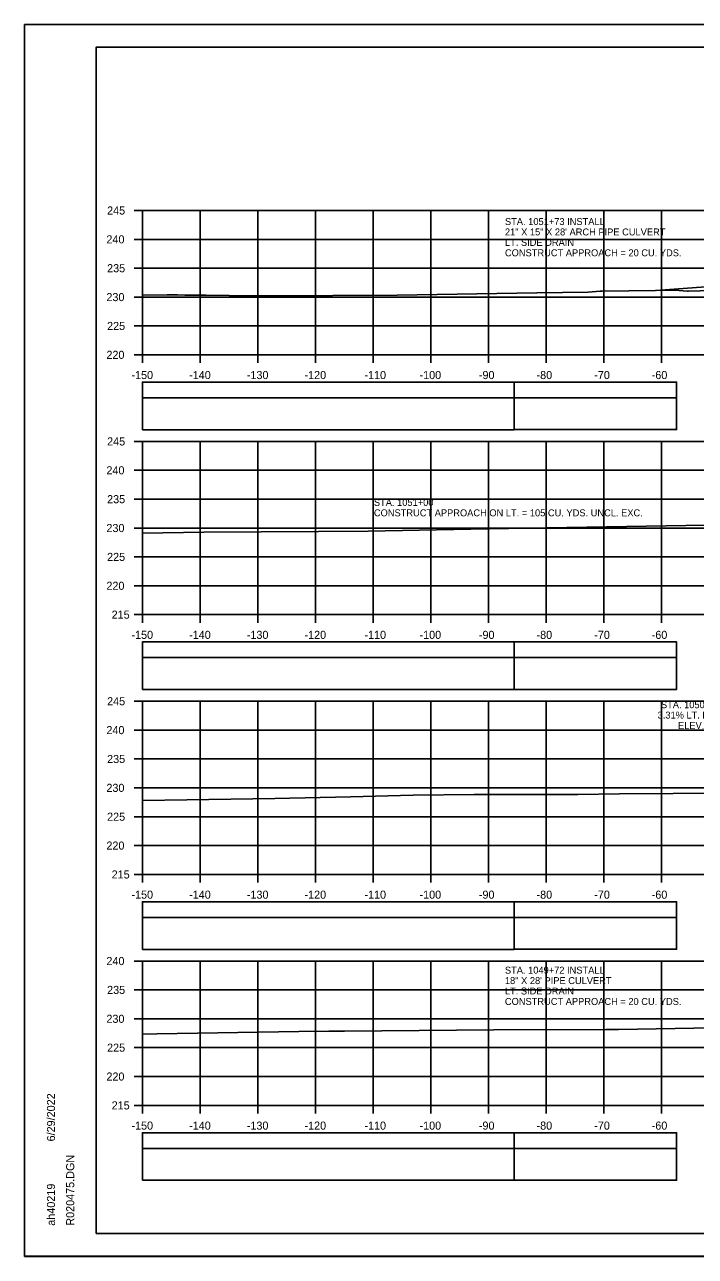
# Model space of a CAD drawing. Extents: x 1386544 to 1388153, y 379785 to 390999.
# Drawn here: x 1387189.3 to 1387305.6, y 387585.5 to 387798.9 of the extents above; entities that cross this region are included whole.
import ezdxf

# ---------------------------------------------------------------- set-up
doc = ezdxf.new("R2010")
doc.units = 0
for name, color, linetype in [('R_Axis', 7, 'Continuous'), ('R_Axis Annot', 7, 'Continuous'), ('R_Border', 7, 'Continuous'), ('R_Drive', 7, 'Continuous'), ('R_Exist Surface', 7, 'Continuous'), ('R_Grid', 7, 'Continuous'), ('R_No Plot', 7, 'Continuous'), ('R_Striping', 7, 'Continuous'), ('R_Xsect Elev', 7, 'Continuous')]:
    doc.layers.add(name, color=color, linetype=linetype)

msp = doc.modelspace()

# ---------------------------------------------------------------- linework, layer by layer
at = {"layer": 'R_Axis'}
for p, q in [((1387208.28, 387766.68), (1387209.68, 387766.68)), ((1387209.68, 387741.68), (1387209.68, 387766.68)), ((1387208.28, 387761.68), (1387209.68, 387761.68)), ((1387208.28, 387756.68), (1387209.68, 387756.68)), ((1387208.28, 387751.68), (1387209.68, 387751.68)), ((1387208.28, 387746.68), (1387209.68, 387746.68)), ((1387208.28, 387741.68), (1387209.68, 387741.68)), ((1387209.68, 387741.68), (1387509.68, 387741.68)), ((1387209.68, 387740.28), (1387209.68, 387741.68)), ((1387219.68, 387740.28), (1387219.68, 387741.68)), ((1387229.68, 387740.28), (1387229.68, 387741.68)), ((1387239.68, 387740.28), (1387239.68, 387741.68)), ((1387249.68, 387740.28), (1387249.68, 387741.68)), ((1387259.68, 387740.28), (1387259.68, 387741.68)), ((1387269.68, 387740.28), (1387269.68, 387741.68)), ((1387279.68, 387740.28), (1387279.68, 387741.68)), ((1387289.68, 387740.28), (1387289.68, 387741.68)), ((1387299.68, 387740.28), (1387299.68, 387741.68)), ((1387208.28, 387726.68), (1387209.68, 387726.68)), ((1387209.68, 387696.68), (1387209.68, 387726.68)), ((1387208.28, 387721.68), (1387209.68, 387721.68)), ((1387208.28, 387716.68), (1387209.68, 387716.68)), ((1387208.28, 387711.68), (1387209.68, 387711.68)), ((1387208.28, 387706.68), (1387209.68, 387706.68)), ((1387208.28, 387701.68), (1387209.68, 387701.68)), ((1387208.28, 387696.68), (1387209.68, 387696.68)), ((1387209.68, 387696.68), (1387509.68, 387696.68)), ((1387209.68, 387695.28), (1387209.68, 387696.68)), ((1387219.68, 387695.28), (1387219.68, 387696.68)), ((1387229.68, 387695.28), (1387229.68, 387696.68)), ((1387239.68, 387695.28), (1387239.68, 387696.68)), ((1387249.68, 387695.28), (1387249.68, 387696.68)), ((1387259.68, 387695.28), (1387259.68, 387696.68)), ((1387269.68, 387695.28), (1387269.68, 387696.68)), ((1387279.68, 387695.28), (1387279.68, 387696.68)), ((1387289.68, 387695.28), (1387289.68, 387696.68)), ((1387299.68, 387695.28), (1387299.68, 387696.68)), ((1387208.28, 387681.68), (1387209.68, 387681.68)), ((1387209.68, 387651.68), (1387209.68, 387681.68)), ((1387208.28, 387676.68), (1387209.68, 387676.68)), ((1387208.28, 387671.68), (1387209.68, 387671.68)), ((1387208.28, 387666.68), (1387209.68, 387666.68)), ((1387208.28, 387661.68), (1387209.68, 387661.68)), ((1387208.28, 387656.68), (1387209.68, 387656.68)), ((1387208.28, 387651.68), (1387209.68, 387651.68)), ((1387209.68, 387651.68), (1387509.68, 387651.68)), ((1387209.68, 387650.28), (1387209.68, 387651.68)), ((1387219.68, 387650.28), (1387219.68, 387651.68)), ((1387229.68, 387650.28), (1387229.68, 387651.68)), ((1387239.68, 387650.28), (1387239.68, 387651.68)), ((1387249.68, 387650.28), (1387249.68, 387651.68)), ((1387259.68, 387650.28), (1387259.68, 387651.68)), ((1387269.68, 387650.28), (1387269.68, 387651.68)), ((1387279.68, 387650.28), (1387279.68, 387651.68)), ((1387289.68, 387650.28), (1387289.68, 387651.68)), ((1387299.68, 387650.28), (1387299.68, 387651.68)), ((1387208.28, 387636.68), (1387209.68, 387636.68)), ((1387209.68, 387611.68), (1387209.68, 387636.68)), ((1387208.28, 387631.68), (1387209.68, 387631.68)), ((1387208.28, 387626.68), (1387209.68, 387626.68)), ((1387208.28, 387621.68), (1387209.68, 387621.68)), ((1387208.28, 387616.68), (1387209.68, 387616.68)), ((1387208.28, 387611.68), (1387209.68, 387611.68)), ((1387209.68, 387611.68), (1387509.68, 387611.68)), ((1387209.68, 387610.28), (1387209.68, 387611.68)), ((1387219.68, 387610.28), (1387219.68, 387611.68)), ((1387229.68, 387610.28), (1387229.68, 387611.68)), ((1387239.68, 387610.28), (1387239.68, 387611.68)), ((1387249.68, 387610.28), (1387249.68, 387611.68)), ((1387259.68, 387610.28), (1387259.68, 387611.68)), ((1387269.68, 387610.28), (1387269.68, 387611.68)), ((1387279.68, 387610.28), (1387279.68, 387611.68)), ((1387289.68, 387610.28), (1387289.68, 387611.68)), ((1387299.68, 387610.28), (1387299.68, 387611.68))]:
    msp.add_line(p, q, dxfattribs=at)
at = {"layer": 'R_Axis Annot'}
for points in [[(1387209.68, 387734.24), (1387274.11, 387734.24), (1387274.11, 387736.95), (1387209.68, 387736.95)], [(1387209.68, 387728.71), (1387274.11, 387728.71), (1387274.11, 387734.24), (1387209.68, 387734.24)], [(1387209.68, 387689.24), (1387274.11, 387689.24), (1387274.11, 387691.95), (1387209.68, 387691.95)], [(1387209.68, 387683.71), (1387274.11, 387683.71), (1387274.11, 387689.24), (1387209.68, 387689.24)], [(1387209.68, 387644.24), (1387274.11, 387644.24), (1387274.11, 387646.95), (1387209.68, 387646.95)], [(1387209.68, 387638.71), (1387274.11, 387638.71), (1387274.11, 387644.24), (1387209.68, 387644.24)], [(1387209.68, 387604.24), (1387274.11, 387604.24), (1387274.11, 387606.95), (1387209.68, 387606.95)], [(1387209.68, 387598.71), (1387274.11, 387598.71), (1387274.11, 387604.24), (1387209.68, 387604.24)]]:
    msp.add_lwpolyline(points, close=True, dxfattribs=at)
at = {"layer": 'R_Border'}
for p, q in [((1387201.68, 387794.97), (1387517.86, 387794.97)), ((1387201.68, 387589.51), (1387201.68, 387794.97)), ((1387201.68, 387589.51), (1387201.68, 387589.51)), ((1387517.86, 387589.51), (1387201.68, 387589.51))]:
    msp.add_line(p, q, dxfattribs=at)
at = {"layer": 'R_Drive'}
msp.add_line((1387323.68, 387754.64), (1387298.73, 387752.84), dxfattribs=at)
at = {"layer": 'R_Exist Surface'}
for points in [[(1387209.68, 387752.04), (1387213.96, 387752.06), (1387215.5, 387752.07), (1387215.77, 387752.06), (1387217.03, 387752.04), (1387220.77, 387751.99), (1387228.7, 387751.87), (1387231.49, 387751.87), (1387253.85, 387752.04), (1387278.04, 387752.39), (1387286.94, 387752.51), (1387289.05, 387752.69), (1387289.39, 387752.71), (1387298.63, 387752.84), (1387302.01, 387752.88), (1387304.19, 387752.72), (1387304.36, 387752.71), (1387350.38, 387754.03)], [(1387209.68, 387710.8), (1387220.32, 387710.94), (1387240.2, 387711.09), (1387248.84, 387711.15), (1387266.64, 387711.51), (1387276.41, 387711.65), (1387307.36, 387712.15)], [(1387209.68, 387664.5), (1387217.38, 387664.59), (1387232.62, 387664.82), (1387245.74, 387665.14), (1387256.61, 387665.41), (1387267.18, 387665.5), (1387274.25, 387665.52), (1387285.15, 387665.54), (1387292.41, 387665.66), (1387301.7, 387665.7), (1387318.11, 387665.79)], [(1387209.68, 387624.02), (1387212.18, 387624.06), (1387236.79, 387624.46), (1387242.01, 387624.54), (1387242.73, 387624.56), (1387244.73, 387624.56), (1387270.59, 387624.78), (1387290.04, 387624.84), (1387292.2, 387624.84), (1387308.57, 387625.13)]]:
    msp.add_lwpolyline(points, dxfattribs=at)
at = {"layer": 'R_Grid'}
for p, q in [((1387209.68, 387766.68), (1387509.68, 387766.68)), ((1387209.68, 387741.68), (1387209.68, 387766.68)), ((1387219.68, 387741.68), (1387219.68, 387766.68)), ((1387229.68, 387741.68), (1387229.68, 387766.68)), ((1387239.68, 387741.68), (1387239.68, 387766.68)), ((1387249.68, 387741.68), (1387249.68, 387766.68)), ((1387259.68, 387741.68), (1387259.68, 387766.68)), ((1387269.68, 387741.68), (1387269.68, 387766.68)), ((1387279.68, 387741.68), (1387279.68, 387766.68)), ((1387289.68, 387741.68), (1387289.68, 387766.68)), ((1387299.68, 387741.68), (1387299.68, 387766.68)), ((1387209.68, 387761.68), (1387509.68, 387761.68)), ((1387209.68, 387756.68), (1387509.68, 387756.68)), ((1387209.68, 387751.68), (1387509.68, 387751.68)), ((1387209.68, 387746.68), (1387509.68, 387746.68)), ((1387209.68, 387741.68), (1387509.68, 387741.68)), ((1387209.68, 387726.68), (1387509.68, 387726.68)), ((1387209.68, 387696.68), (1387209.68, 387726.68)), ((1387219.68, 387696.68), (1387219.68, 387726.68)), ((1387229.68, 387696.68), (1387229.68, 387726.68)), ((1387239.68, 387696.68), (1387239.68, 387726.68)), ((1387249.68, 387696.68), (1387249.68, 387726.68)), ((1387259.68, 387696.68), (1387259.68, 387726.68)), ((1387269.68, 387696.68), (1387269.68, 387726.68)), ((1387279.68, 387696.68), (1387279.68, 387726.68)), ((1387289.68, 387696.68), (1387289.68, 387726.68)), ((1387299.68, 387696.68), (1387299.68, 387726.68)), ((1387209.68, 387721.68), (1387509.68, 387721.68)), ((1387209.68, 387716.68), (1387509.68, 387716.68)), ((1387209.68, 387711.68), (1387509.68, 387711.68)), ((1387209.68, 387706.68), (1387509.68, 387706.68)), ((1387209.68, 387701.68), (1387509.68, 387701.68)), ((1387209.68, 387696.68), (1387509.68, 387696.68)), ((1387209.68, 387681.68), (1387509.68, 387681.68)), ((1387209.68, 387651.68), (1387209.68, 387681.68)), ((1387219.68, 387651.68), (1387219.68, 387681.68)), ((1387229.68, 387651.68), (1387229.68, 387681.68)), ((1387239.68, 387651.68), (1387239.68, 387681.68)), ((1387249.68, 387651.68), (1387249.68, 387681.68)), ((1387259.68, 387651.68), (1387259.68, 387681.68)), ((1387269.68, 387651.68), (1387269.68, 387681.68)), ((1387279.68, 387651.68), (1387279.68, 387681.68)), ((1387289.68, 387651.68), (1387289.68, 387681.68)), ((1387299.68, 387651.68), (1387299.68, 387681.68)), ((1387209.68, 387676.68), (1387509.68, 387676.68)), ((1387209.68, 387671.68), (1387509.68, 387671.68)), ((1387209.68, 387666.68), (1387509.68, 387666.68)), ((1387209.68, 387661.68), (1387509.68, 387661.68)), ((1387209.68, 387656.68), (1387509.68, 387656.68)), ((1387209.68, 387651.68), (1387509.68, 387651.68)), ((1387209.68, 387636.68), (1387509.68, 387636.68)), ((1387209.68, 387611.68), (1387209.68, 387636.68)), ((1387219.68, 387611.68), (1387219.68, 387636.68)), ((1387229.68, 387611.68), (1387229.68, 387636.68)), ((1387239.68, 387611.68), (1387239.68, 387636.68)), ((1387249.68, 387611.68), (1387249.68, 387636.68)), ((1387259.68, 387611.68), (1387259.68, 387636.68)), ((1387269.68, 387611.68), (1387269.68, 387636.68)), ((1387279.68, 387611.68), (1387279.68, 387636.68)), ((1387289.68, 387611.68), (1387289.68, 387636.68)), ((1387299.68, 387611.68), (1387299.68, 387636.68)), ((1387209.68, 387631.68), (1387509.68, 387631.68)), ((1387209.68, 387626.68), (1387509.68, 387626.68)), ((1387209.68, 387621.68), (1387509.68, 387621.68)), ((1387209.68, 387616.68), (1387509.68, 387616.68)), ((1387209.68, 387611.68), (1387509.68, 387611.68))]:
    msp.add_line(p, q, dxfattribs=at)
at = {"layer": 'R_No Plot'}
for p, q in [((1387189.28, 387798.87), (1387522.61, 387798.87)), ((1387189.28, 387585.54), (1387522.61, 387585.54))]:
    msp.add_line(p, q, dxfattribs=at)
for points in [[(1387189.27, 387798.87), (1387522.61, 387798.87), (1387522.61, 387585.53), (1387189.27, 387585.53)], [(1387435.6, 387794.97), (1387455.22, 387794.97), (1387455.22, 387785.09), (1387471.33, 387785.09), (1387494.53, 387785.09), (1387494.53, 387760.76), (1387517.86, 387760.76), (1387517.86, 387589.51), (1387201.68, 387589.51), (1387201.68, 387794.97)]]:
    msp.add_lwpolyline(points, close=True, dxfattribs=at)
at = {"layer": 'R_Striping'}
for points in [[(1387274.11, 387734.24), (1387302.3, 387734.24), (1387302.3, 387736.95), (1387274.11, 387736.95)], [(1387274.11, 387728.72), (1387302.3, 387728.72), (1387302.3, 387734.24), (1387274.11, 387734.24)], [(1387274.11, 387689.24), (1387302.3, 387689.24), (1387302.3, 387691.95), (1387274.11, 387691.95)], [(1387274.11, 387683.72), (1387302.3, 387683.72), (1387302.3, 387689.24), (1387274.11, 387689.24)], [(1387274.11, 387644.24), (1387302.3, 387644.24), (1387302.3, 387646.95), (1387274.11, 387646.95)], [(1387274.11, 387638.72), (1387302.3, 387638.72), (1387302.3, 387644.24), (1387274.11, 387644.24)], [(1387274.11, 387604.24), (1387302.3, 387604.24), (1387302.3, 387606.95), (1387274.11, 387606.95)], [(1387274.11, 387598.72), (1387302.3, 387598.72), (1387302.3, 387604.24), (1387274.11, 387604.24)]]:
    msp.add_lwpolyline(points, close=True, dxfattribs=at)

# ---------------------------------------------------------------- texts
at = {"layer": 'R_Axis Annot'}
for s, p in [('245', (1387203.57, 387765.98)), ('240', (1387203.45, 387760.98)), ('235', (1387203.57, 387755.98)), ('230', (1387203.45, 387750.98)), ('225', (1387203.57, 387745.98)), ('220', (1387203.45, 387740.98)), ('-150', (1387207.79, 387737.48)), ('-140', (1387217.79, 387737.48)), ('-130', (1387227.79, 387737.48)), ('-120', (1387237.79, 387737.48)), ('-110', (1387248.18, 387737.48)), ('-100', (1387257.73, 387737.48)), ('-90', (1387268.02, 387737.48)), ('-80', (1387278.02, 387737.48)), ('-70', (1387288.02, 387737.48)), ('-60', (1387297.98, 387737.48)), ('245', (1387203.57, 387725.98)), ('240', (1387203.45, 387720.98)), ('235', (1387203.57, 387715.98)), ('230', (1387203.45, 387710.98)), ('225', (1387203.57, 387705.98)), ('220', (1387203.45, 387700.98)), ('215', (1387204.36, 387695.98)), ('-150', (1387207.79, 387692.48)), ('-140', (1387217.79, 387692.48)), ('-130', (1387227.79, 387692.48)), ('-120', (1387237.79, 387692.48)), ('-110', (1387248.18, 387692.48)), ('-100', (1387257.73, 387692.48)), ('-90', (1387268.02, 387692.48)), ('-80', (1387278.02, 387692.48)), ('-70', (1387288.02, 387692.48)), ('-60', (1387297.98, 387692.48)), ('245', (1387203.57, 387680.98)), ('240', (1387203.45, 387675.98)), ('235', (1387203.57, 387670.98)), ('230', (1387203.45, 387665.98)), ('225', (1387203.57, 387660.98)), ('220', (1387203.45, 387655.98)), ('215', (1387204.36, 387650.98)), ('-150', (1387207.79, 387647.48)), ('-140', (1387217.79, 387647.48)), ('-130', (1387227.79, 387647.48)), ('-120', (1387237.79, 387647.48)), ('-110', (1387248.18, 387647.48)), ('-100', (1387257.73, 387647.48)), ('-90', (1387268.02, 387647.48)), ('-80', (1387278.02, 387647.48)), ('-70', (1387288.02, 387647.48)), ('-60', (1387297.98, 387647.48)), ('240', (1387203.45, 387635.98)), ('235', (1387203.57, 387630.98)), ('230', (1387203.45, 387625.98)), ('225', (1387203.57, 387620.98)), ('220', (1387203.45, 387615.98)), ('215', (1387204.36, 387610.98)), ('-150', (1387207.79, 387607.48)), ('-140', (1387217.79, 387607.48)), ('-130', (1387227.79, 387607.48)), ('-120', (1387237.79, 387607.48)), ('-110', (1387248.18, 387607.48)), ('-100', (1387257.73, 387607.48)), ('-90', (1387268.02, 387607.48)), ('-80', (1387278.02, 387607.48)), ('-70', (1387288.02, 387607.48)), ('-60', (1387297.98, 387607.48))]:
    msp.add_text(s, height=1.4, dxfattribs=at).set_placement(p)
at = {"layer": 'R_Border'}
for s, p in [('6/29/2022', (1387194.54, 387605.44)), ('R020475.DGN', (1387197.87, 387590.84)), ('ah40219', (1387194.54, 387590.84))]:
    msp.add_text(s, height=1.4, rotation=90, dxfattribs=at).set_placement(p)
at = {"layer": 'R_Drive'}
for s, p in [('STA. 1051+73 INSTALL', (1387272.54, 387764.16)), ('21" X 15" X 28\' ARCH PIPE CULVERT', (1387272.54, 387762.36)), ('LT. SIDE DRAIN', (1387272.54, 387760.55)), ('CONSTRUCT APPROACH = 20 CU. YDS.', (1387272.54, 387758.75)), ('STA. 1051+00', (1387249.82, 387715.51)), ('CONSTRUCT APPROACH ON LT. = 105 CU. YDS. UNCL. EXC.', (1387249.82, 387713.71)), ('STA. 1049+72 INSTALL', (1387272.53, 387634.5)), ('18" X 28\' PIPE CULVERT', (1387272.53, 387632.69)), ('CONSTRUCT APPROACH = 20 CU. YDS.', (1387272.53, 387629.08)), ('LT. SIDE DRAIN', (1387272.53, 387630.89))]:
    msp.add_text(s, height=1.2029, dxfattribs=at).set_placement(p)
at = {"layer": 'R_Xsect Elev'}
for s, p in [('STA. 1050+00.00 END ', (1387299.59, 387680.48)), ('3.31% LT. DITCH GRADE', (1387299.01, 387678.68)), ('ELEV. = 227.27', (1387302.55, 387676.88))]:
    msp.add_text(s, height=1.2, dxfattribs=at).set_placement(p)

doc.saveas('drawing.dxf')
